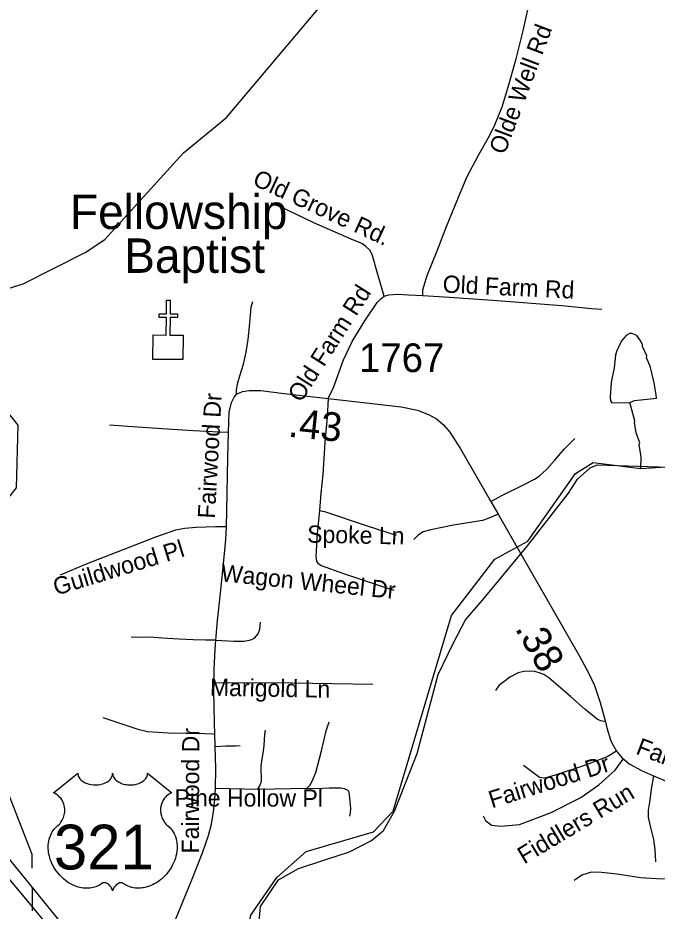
# Model space of a CAD drawing. Extents: x 1159738 to 1321356, y 736314 to 882035.
# Drawn here: x 1260772 to 1263558, y 779860 to 783751 of the extents above; entities that cross this region are included whole.
import ezdxf

# ---------------------------------------------------------------- set-up
doc = ezdxf.new("R2010")
doc.units = 0
for name, color, linetype in [('Exist Boundary Political City Limit New', 7, 'Continuous'), ('Exist Cultural Church CELL', 7, 'Continuous'), ('Exist Cultural Church Label', 7, 'Continuous'), ('Exist Hydrographic Creek Single Shore', 7, 'Continuous'), ('Exist Hydrographic Misc Water Feature', 7, 'Continuous'), ('Exist Road Non-System Type 51', 7, 'Continuous'), ('Exist Road Non-System Type 51 Label', 7, 'Continuous'), ('Exist Road Primary US Divided Attributed', 7, 'Continuous'), ('Exist Road Primary US Shield CELL', 7, 'Continuous'), ('Exist Road Primary US Shield Number Label', 7, 'Continuous'), ('Exist Road Secondary Mileage Hundredths English Label', 7, 'Continuous'), ('Exist Road Secondary Type 51 Attributed', 7, 'Continuous'), ('Exist Road Secondary Type 51 Label', 7, 'Continuous'), ('Exist Road Secondary Type 51 Number Label', 7, 'Continuous'), ('Map Preparation Boundary City Limit Buffer Line', 7, 'Continuous')]:
    doc.layers.add(name, color=color, linetype=linetype)

msp = doc.modelspace()

# ---------------------------------------------------------------- linework, layer by layer
at = {"layer": 'Exist Boundary Political City Limit New'}
for points in [[(1261907.6, 779995.9), (1261996, 780045.7), (1262106.5, 780081.7), (1262217.1, 780117.6), (1262313.8, 780167.4), (1262366.3, 780211.7), (1262413.3, 780294.7), (1262512.8, 780546.3), (1262603.6, 780890.2), (1262670, 781025.7), (1262722.5, 781128.1), (1262797.1, 781213.8), (1262993.3, 781451.7), (1263172.5, 781680.1), (1263211.2, 781740.9), (1263266.4, 781790.7), (1263296.8, 781804.6), (1263876, 781784.5)], [(1260687.4, 778026), (1260797.7, 778057.5), (1260869.7, 778090.6), (1260940.7, 778147.5), (1260957.8, 778392.2), (1260906.6, 778537.3), (1260855.5, 778772.1), (1260831.2, 779257), (1261079.2, 779150.2), (1261256.3, 779144.9), (1261303.4, 779142.6), (1261444.6, 779251.5), (1261543.1, 779335.4), (1261635.7, 779517.9), (1261757.8, 779529.6), (1261807.7, 779638.5), (1261830.2, 779879.8), (1261907.6, 779995.9)]]:
    msp.add_lwpolyline(points, dxfattribs=at)
at = {"layer": 'Exist Cultural Church CELL'}
msp.add_lwpolyline([(1261362.3, 782369.9), (1261419.3, 782369.4), (1261420, 782445.6), (1261388, 782445.9), (1261388.2, 782461.9), (1261420.2, 782461.5), (1261420.8, 782521.7), (1261436.8, 782521.5), (1261436.2, 782461.4), (1261468.2, 782461.1), (1261468, 782445.1), (1261436, 782445.4), (1261435.3, 782369.3), (1261492.9, 782368.6), (1261491.9, 782262.1), (1261361.3, 782263.4)], close=True, dxfattribs=at)
at = {"layer": 'Exist Hydrographic Creek Single Shore'}
for points in [[(1261066.2, 782728.5), (1261151.2, 782785.9), (1261494.2, 783163.1), (1261681.2, 783316.9), (1262523.2, 784314.3), (1262871.2, 784888.3), (1262925.2, 785044.8), (1262916.2, 785369.9)], [(1260645.2, 782546.6), (1260796.2, 782592.8), (1261066.2, 782728.5)], [(1261376.6, 779224.6), (1261449.3, 779270.2), (1261739.3, 779570.3), (1261788.2, 779841.7), (1261900.3, 780006.9), (1262028.2, 780119.3), (1262322.3, 780205.3), (1262407.3, 780295.5), (1262662.2, 781147.1), (1262851.2, 781392.8), (1262995.2, 781472), (1263202.2, 781766.5), (1263279.2, 781814.2), (1263487.2, 781787.4), (1263754.2, 781804.7), (1264322.2, 781849.1), (1264465.3, 781911.9), (1264620.3, 782125.4), (1264709.3, 782323.9), (1264744.4, 782490.8), (1264742.4, 782580.7), (1264750.3, 782638.1)], [(1260835.4, 780046.4), (1260835.2, 780107.1), (1260733.2, 780368.5), (1260651.2, 780754.2), (1260651.2, 781095.6), (1260596.2, 781221.4), (1260601.3, 781421.6), (1260680.2, 781597.2), (1260766.2, 781703.8), (1260773.2, 781976.1), (1260635.2, 782146.3), (1260645.2, 782546.6)], [(1260836, 779861), (1260835.7, 779963.6)]]:
    msp.add_lwpolyline(points, dxfattribs=at)
at = {"layer": 'Exist Hydrographic Misc Water Feature'}
for points in [[(1263438.9, 782076), (1263459.4, 782083.9), (1263556, 782094.2), (1263554.1, 782109.1), (1263545.5, 782161.4), (1263527.6, 782233.9), (1263512.5, 782270.3), (1263512.8, 782278.3), (1263493.8, 782318.9), (1263494.1, 782326.8), (1263486.5, 782343.1), (1263469.2, 782367.5), (1263447.5, 782376.2), (1263439.5, 782376.4), (1263423.2, 782366.8), (1263402.6, 782343.5), (1263381.2, 782298), (1263376.8, 782282.2), (1263371.3, 782226.4), (1263357.5, 782162.8), (1263353.8, 782098.9), (1263355.3, 782082.8), (1263361.1, 782074.7), (1263438.9, 782076)], [(1263487.2, 781787.4), (1263488.6, 781839.1), (1263480.4, 781892.3), (1263482.2, 781899.3), (1263467.5, 781943.7), (1263459.1, 781988.9), (1263460.9, 781995.9), (1263438.9, 782076)]]:
    msp.add_lwpolyline(points, dxfattribs=at)
at = {"layer": 'Exist Road Non-System Type 51'}
for p, q in [((1261634.3, 780395.4), (1261817.5, 780390.6)), ((1261817.5, 780390.6), (1262032.1, 780396.1))]:
    msp.add_line(p, q, dxfattribs=at)
for points in [[(1262537, 782542.2), (1262537.5, 782565.8), (1262556.5, 782628.2), (1262599.3, 782735.9), (1262640.2, 782842.1), (1262689, 782963.4), (1262728.7, 783057), (1262779.2, 783152.7), (1262827.9, 783236.6), (1262851, 783284.5), (1262883.1, 783363.6), (1262907.5, 783444.5), (1262944.2, 783573.1), (1262974.5, 783694.5), (1263010.7, 783858.7), (1263029.2, 783934.3), (1263045.2, 783974.7), (1263066, 784015.8), (1263081.5, 784036.6), (1263117.6, 784087.3), (1263180.6, 784159.9), (1263260.3, 784246.1), (1263364.8, 784351.1), (1263402.2, 784398.1)], [(1262368.1, 782538.6), (1262340.8, 782633.2), (1262315.9, 782720.4), (1262305.8, 782738.8), (1262289.1, 782754.9), (1262270.7, 782767.4), (1262224.9, 782786.4), (1262062.8, 782857.5), (1261943.9, 782914.1), (1261877.3, 782944.4)], [(1261725.1, 782111.8), (1261725.1, 782128), (1261729.1, 782157), (1261739.3, 782191.5), (1261756.1, 782242.2), (1261766.9, 782294.2), (1261776.4, 782350.3), (1261783.8, 782421.4), (1261788.5, 782490.3), (1261796.6, 782516)], [(1262125.1, 782092.9), (1262147.2, 782140.7), (1262191.8, 782261), (1262229, 782340.7), (1262285, 782431.3), (1262337.8, 782511.2), (1262354.5, 782527.3), (1262368.1, 782538.6)], [(1262368.1, 782538.6), (1262389, 782545.1), (1262427, 782547.5), (1262475.2, 782545.1), (1262537, 782542.2)], [(1262537, 782542.2), (1262630.6, 782535.5), (1262842.2, 782520.6), (1263143.3, 782497.5), (1263272.3, 782485.6), (1263317.8, 782482.1)], [(1262125.1, 782092.9), (1262121, 782011.8), (1262109.5, 781902.3), (1262101.4, 781761.5), (1262092, 781680.4), (1262086.6, 781604.3)], [(1261172.2, 781978.9), (1261251.2, 781972.2), (1261378.9, 781964.1), (1261536.9, 781953.9), (1261649.4, 781947.9), (1261690.6, 781946.5)], [(1262834.2, 781644.2), (1262884.9, 781671.6), (1262975.3, 781717.2), (1263023.5, 781740.9), (1263043.8, 781754.4), (1263077.6, 781785.7), (1263113.1, 781824.6), (1263153.7, 781872.8), (1263200.1, 781918.4)], [(1262086.6, 781604.3), (1262075.8, 781488.8), (1262071.8, 781427), (1262070.4, 781406.1), (1262073.8, 781384.4), (1262079.9, 781375), (1262094.7, 781364.8), (1262192, 781331), (1262339.9, 781281), (1262411.2, 781258.3)], [(1262086.6, 781604.3), (1262109.3, 781600.5), (1262294.4, 781537.6), (1262421.3, 781497.1)], [(1262864.8, 781589.2), (1262822.4, 781570.1), (1262797, 781561.7), (1262670.3, 781540.5), (1262571.4, 781521.1), (1262538.4, 781511.8), (1262518.1, 781498.3), (1262497.9, 781478.8)], [(1261681.1, 781534.4), (1261633.2, 781534.4), (1261550.1, 781530.4), (1261500.1, 781527), (1261459.6, 781519.6), (1261372.5, 781488.5), (1261062.8, 781367.6), (1260956.5, 781323.2)], [(1261635.5, 781040.5), (1261642, 781126.1), (1261654.8, 781244.3), (1261671.7, 781402.2), (1261678.4, 781478.3)], [(1261635.5, 781040.5), (1261713.7, 781036.4), (1261758.4, 781036.4), (1261787.5, 781041.6), (1261803, 781048.4), (1261820.2, 781067.3), (1261827, 781087.9), (1261830.5, 781118.9)], [(1261635.5, 781040.5), (1261590.9, 781040.5), (1261536.9, 781041.1), (1261474.1, 781043.9), (1261402.5, 781049.3), (1261347.8, 781053.3), (1261313.4, 781052), (1261266.1, 781052.6)], [(1261627.9, 780855.7), (1261628.5, 780912.9), (1261631.8, 781000.7), (1261635.5, 781040.5)], [(1263332.6, 780684.9), (1263313.5, 780688.1), (1263298.3, 780695), (1263243.1, 780740.1), (1263180.3, 780794.1), (1263126.3, 780841.1), (1263085.7, 780875.4), (1263064.1, 780890.6), (1263044.5, 780898.3), (1263024.8, 780904), (1263003.9, 780905.2), (1262977.8, 780903.3), (1262953.1, 780897.6), (1262916.3, 780879.2), (1262895.3, 780863.3), (1262869.3, 780843.6), (1262854.1, 780821.4)], [(1261631.1, 780630.2), (1261629.9, 780679.7), (1261626.5, 780819.2), (1261627.9, 780855.7)], [(1261627.9, 780855.7), (1261969.6, 780853.6), (1262319.4, 780848.2)], [(1261143.2, 780703.8), (1261238.4, 780670.6), (1261295.2, 780653.1), (1261337, 780642.9), (1261427.5, 780636.9), (1261549.1, 780634.8), (1261622.7, 780631.4), (1261631.1, 780630.2)], [(1262032.1, 780396.1), (1262044.9, 780406.9), (1262055, 780425.2), (1262070.6, 780464.3), (1262094.9, 780557.6), (1262115.7, 780644.5), (1262129.2, 780684.4)], [(1261817.5, 780390.6), (1261827.6, 780405.5), (1261834.3, 780425.7), (1261834.3, 780444), (1261832.3, 780473), (1261833, 780493.3), (1261837, 780522.4), (1261842.4, 780557.5), (1261846.5, 780580.5), (1261847.8, 780604.1), (1261849.2, 780629.2), (1261851.2, 780648.7)], [(1261632.4, 780576.4), (1261631.1, 780630.2)], [(1261632.4, 780576.4), (1261679.7, 780579.8), (1261722.9, 780580.5), (1261740.5, 780581.8)], [(1261634.3, 780395.4), (1261635.2, 780480.5), (1261632.4, 780576.4)], [(1263381, 780556.3), (1263340.6, 780531.5), (1263242.3, 780494.3), (1263114, 780452.3), (1263068.4, 780439.1), (1263045.6, 780441.5), (1262976, 780494.3)], [(1262799.5, 780274.5), (1262810.3, 780254), (1262836.8, 780234.9), (1262877.5, 780229.8), (1262959, 780236.9), (1263095.9, 780289), (1263225.1, 780355.3), (1263304, 780409.5), (1263375.1, 780473.1), (1263410, 780521.4)], [(1263542.5, 780448.5), (1263532.6, 780390.5), (1263525.7, 780343.2), (1263519.6, 780299.8), (1263519.6, 780268.5), (1263528.7, 780223.5), (1263541.7, 780171.6), (1263548.5, 780127.8), (1263550.8, 780074.5)], [(1261096.8, 779632.3), (1261129.9, 779651.2), (1261172.4, 779659.3), (1261196.7, 779662), (1261269.7, 779662.7), (1261310.9, 779666.8), (1261345.3, 779675.6), (1261373, 779687), (1261395.3, 779700.6), (1261418.9, 779730.3), (1261443.9, 779784.4), (1261481.5, 779876), (1261527.4, 779989.5), (1261577.3, 780113.5), (1261603.6, 780189.2), (1261615.7, 780238.9), (1261625.2, 780292.3), (1261631.3, 780345.7), (1261634.3, 780395.4)], [(1262032.1, 780396.1), (1262072.4, 780394.1), (1262129.2, 780397.5), (1262167.6, 780397.5), (1262180.5, 780396.8), (1262194.7, 780394.1), (1262206.8, 780388.7), (1262212.9, 780381.9), (1262216.3, 780368.4), (1262222.3, 780306.9), (1262220.3, 780287.3), (1262218.3, 780273.8)], [(1264113.7, 779952), (1264073.9, 779964.9), (1263986.5, 779979.8), (1263879.8, 779986.2), (1263788.1, 779999), (1263702.8, 779999), (1263626.5, 779999), (1263557, 780000.7), (1263485.3, 780005.3), (1263440.4, 780012.1), (1263382.4, 780021.3), (1263315.4, 780028.1), (1263271.9, 780028.9), (1263230, 780016.7), (1263197.2, 779992.6)]]:
    msp.add_lwpolyline(points, dxfattribs=at)
at = {"layer": 'Exist Road Primary US Divided Attributed'}
for points in [[(1259600, 781183), (1259680.8, 781109.5), (1259828.1, 780970.5), (1260074.4, 780728.9), (1260221.8, 780578.2), (1260540.7, 780229.7), (1260655.5, 780096.4), (1260735.2, 779999.6), (1260985.8, 779697.6), (1261046.2, 779613.4), (1261072.5, 779574.9), (1261293.6, 779282.4), (1263358.6, 776553.3)], [(1263392.8, 776584.7), (1261320.9, 779339.4), (1261188, 779512.7), (1261096.8, 779632.3), (1260937.9, 779838.2), (1260773.4, 780039.8), (1260675.8, 780157.3), (1260567.8, 780280.9), (1260485.6, 780375)]]:
    msp.add_lwpolyline(points, dxfattribs=at)
at = {"layer": 'Exist Road Primary US Shield CELL'}
msp.add_lwpolyline([(1261033.5, 780460.1), (1261033.7, 780455.7), (1261034.8, 780450.5), (1261035.6, 780447.8), (1261038.1, 780442.6), (1261042.1, 780436.5), (1261047.7, 780430.5), (1261054, 780425.3), (1261058.3, 780422.6), (1261065.6, 780418.7), (1261073.8, 780415.2), (1261082.9, 780412.6), (1261092.3, 780410.7), (1261102.5, 780409.6), (1261112.6, 780409.4), (1261123.6, 780410.2), (1261135.6, 780412.5), (1261141.2, 780414), (1261147.4, 780416.1), (1261153.2, 780418.5), (1261159.5, 780421.9), (1261164.6, 780425.1), (1261168.6, 780428), (1261174.2, 780433.4), (1261178.7, 780439), (1261180.6, 780442.2), (1261182.2, 780445.2), (1261184.5, 780451.6), (1261185.1, 780454.4), (1261185.5, 780460.3), (1261185.9, 780455.4), (1261186.4, 780452.3), (1261187.2, 780449.3), (1261188.5, 780446.1), (1261190.8, 780441.5), (1261193.3, 780437.8), (1261198, 780432.2), (1261200.9, 780429.4), (1261203.6, 780427.2), (1261210.9, 780422.3), (1261219.3, 780418), (1261223.5, 780416.2), (1261227.7, 780414.7), (1261233.1, 780413), (1261238.7, 780411.7), (1261244.2, 780410.8), (1261249.9, 780409.9), (1261255.7, 780409.5), (1261260.4, 780409.4), (1261266.1, 780409.4), (1261271.5, 780409.8), (1261276.9, 780410.4), (1261283, 780411.4), (1261287.8, 780412.5), (1261294.2, 780414.2), (1261300, 780416.2), (1261305.1, 780418.4), (1261311.6, 780421.9), (1261317, 780425.2), (1261320.9, 780428.4), (1261325.5, 780432.6), (1261329.9, 780437.7), (1261332.5, 780441.4), (1261334.3, 780445.2), (1261336, 780449.3), (1261337, 780453.5), (1261337.5, 780457.2), (1261337.6, 780460.4), (1261443.9, 780375.7), (1261441.4, 780374.8), (1261435.6, 780372), (1261431.1, 780369.3), (1261423.7, 780364.1), (1261420.6, 780361.3), (1261417.5, 780358.3), (1261414.6, 780355.2), (1261412, 780352.2), (1261409, 780348), (1261406.2, 780343.7), (1261403.5, 780339), (1261401.5, 780334.9), (1261398.3, 780326.4), (1261396.7, 780321), (1261395.7, 780316.4), (1261394.4, 780306.9), (1261394.1, 780302.4), (1261394.1, 780297.9), (1261394.4, 780293.2), (1261394.8, 780288.7), (1261395.6, 780284), (1261396.4, 780279.8), (1261397.7, 780274.7), (1261399.6, 780268.8), (1261401.9, 780263.1), (1261406.8, 780253.9), (1261413, 780244.5), (1261417.5, 780239.2), (1261421.9, 780234.7), (1261428.4, 780229.2), (1261432, 780226), (1261436, 780221.9), (1261442.7, 780214.2), (1261445.4, 780210.6), (1261448.1, 780206.5), (1261450.6, 780202.3), (1261453.1, 780197.7), (1261455.2, 780193.8), (1261458.9, 780184.7), (1261461.6, 780175.8), (1261462.9, 780171.2), (1261464.9, 780160.8), (1261465.6, 780155.6), (1261466.4, 780145.4), (1261466.5, 780133.1), (1261465.5, 780121.4), (1261463.3, 780107.8), (1261461.5, 780099.7), (1261458.7, 780090.2), (1261456, 780081.9), (1261451.1, 780069.8), (1261446.8, 780061), (1261441.3, 780050.7), (1261437.4, 780044.5), (1261433, 780037.9), (1261427.4, 780030.2), (1261420.9, 780022), (1261413, 780013.4), (1261406.7, 780007.1), (1261398.4, 779999.7), (1261393.4, 779995.5), (1261386.2, 779990.1), (1261376.4, 779983.6), (1261366.7, 779978), (1261358.5, 779973.8), (1261351.2, 779970.7), (1261341.8, 779967.1), (1261326.1, 779962.8), (1261320.4, 779961.6), (1261313.7, 779960.6), (1261307.3, 779959.9), (1261301.2, 779959.6), (1261292.9, 779959.6), (1261284.7, 779960.2), (1261276.9, 779961.3), (1261268.8, 779963), (1261260.3, 779965.5), (1261252.6, 779968.5), (1261244.8, 779972.4), (1261231.7, 779980.7), (1261227.9, 779982.7), (1261225.7, 779983.2), (1261220.7, 779983.5), (1261215.9, 779982.5), (1261211, 779980.5), (1261208, 779979), (1261204.1, 779976.4), (1261201.1, 779974), (1261197.5, 779970.5), (1261195, 779967.7), (1261193, 779965.4), (1261189.3, 779959.6), (1261188, 779956.8), (1261186.6, 779953.2), (1261185.4, 779947.9), (1261183.8, 779954.6), (1261181.8, 779959), (1261179.5, 779962.8), (1261177.2, 779966.1), (1261173.5, 779970.4), (1261170.2, 779973.6), (1261166.1, 779976.8), (1261161.9, 779979.4), (1261158.5, 779981.2), (1261155.3, 779982.3), (1261151.5, 779983.3), (1261148.4, 779983.5), (1261145.8, 779983.5), (1261142.2, 779982.7), (1261137.4, 779979.2), (1261132.9, 779976.1), (1261127.9, 779973), (1261122, 779969.9), (1261117.7, 779967.8), (1261112.5, 779965.8), (1261106.5, 779963.8), (1261100, 779962.1), (1261093.3, 779960.8), (1261087.4, 779959.9), (1261081, 779959.3), (1261075.3, 779959.1), (1261069.4, 779959.2), (1261063.8, 779959.6), (1261057.3, 779960.2), (1261049.3, 779961.4), (1261042.6, 779962.9), (1261035.6, 779964.8), (1261028.4, 779967), (1261020.7, 779970), (1261011, 779974.2), (1261004.3, 779977.6), (1260993.7, 779983.7), (1260981.2, 779992.3), (1260971.9, 779999.9), (1260965, 780006.1), (1260954.9, 780016.4), (1260948.9, 780023.2), (1260939.6, 780035.2), (1260933.7, 780044), (1260929.8, 780050.4), (1260924.2, 780060.7), (1260921, 780067.1), (1260917, 780076.5), (1260913.9, 780085.1), (1260911.2, 780093.3), (1260909.8, 780098.5), (1260907.8, 780107.6), (1260906.6, 780114.1), (1260905.4, 780123), (1260904.7, 780132.3), (1260904.6, 780140.9), (1260904.8, 780148.1), (1260905.6, 780156.4), (1260907.1, 780165.3), (1260908.7, 780172.9), (1260910.3, 780178.3), (1260912.5, 780185), (1260915.5, 780192.3), (1260919, 780199.4), (1260922.4, 780205.2), (1260926.6, 780211.5), (1260930.7, 780216.8), (1260936.2, 780222.7), (1260941.8, 780228.1), (1260947, 780232.3), (1260953.2, 780238.4), (1260956.4, 780242), (1260960.2, 780247.1), (1260963.3, 780251.8), (1260965.7, 780256), (1260969, 780262.2), (1260970.9, 780266.9), (1260973.4, 780274), (1260974.6, 780279.1), (1260975.8, 780285.5), (1260976.7, 780291.6), (1260977, 780299.2), (1260976.8, 780305.5), (1260976, 780312.9), (1260974.6, 780319.9), (1260972.9, 780326), (1260970.3, 780333.1), (1260967.9, 780338.2), (1260963.8, 780345.2), (1260959.3, 780351.7), (1260954.6, 780356.9), (1260949.9, 780361.7), (1260945.4, 780365.2), (1260941.1, 780368.2), (1260935.7, 780371.5), (1260930.5, 780374.1), (1260927.2, 780375.4)], close=True, dxfattribs=at)
at = {"layer": 'Exist Road Secondary Type 51 Attributed'}
for points in [[(1261678.4, 781478.3), (1261681.1, 781534.4), (1261684.2, 781677.4), (1261687.5, 781834.5), (1261690.6, 781946.5), (1261693, 782033.9), (1261702.9, 782075.4), (1261714.4, 782099.3), (1261725.1, 782111.8), (1261751.4, 782124), (1261780.4, 782128), (1261831.9, 782127.3), (1261932.5, 782115), (1262125.1, 782092.9), (1262443, 782056.9), (1262513.4, 782042.3), (1262562.4, 782023.6), (1262597.1, 782003.8), (1262626.4, 781979.6), (1262654.2, 781946.7), (1262700.8, 781873.2), (1262834.2, 781644.2), (1262864.8, 781589.2), (1262963.6, 781415.7)], [(1262963.6, 781415.7), (1263219.8, 780969.8), (1263261, 780895.1), (1263284.8, 780842.6), (1263310.6, 780768.5), (1263332.6, 780684.9), (1263338.9, 780658.7), (1263355.6, 780605.8), (1263361.9, 780589.4), (1263381, 780556.3), (1263402.5, 780530.1), (1263436.8, 780501.5), (1263490.6, 780471.8), (1263542.5, 780448.5), (1263604.2, 780422.6), (1263681.5, 780394.1), (1263830.8, 780352.8), (1264042, 780298.2), (1264370.1, 780218.5)]]:
    msp.add_lwpolyline(points, dxfattribs=at)
at = {"layer": 'Map Preparation Boundary City Limit Buffer Line'}
for points in [[(1261907.6, 779995.9), (1261996, 780045.7), (1262106.5, 780081.7), (1262217.1, 780117.6), (1262313.8, 780167.4), (1262366.3, 780211.7), (1262413.3, 780294.7), (1262512.8, 780546.3), (1262603.6, 780890.2), (1262670, 781025.7), (1262722.5, 781128.1), (1262797.1, 781213.8), (1262993.3, 781451.7), (1263172.5, 781680.1), (1263211.2, 781740.9), (1263266.4, 781790.7), (1263296.8, 781804.6), (1263876, 781784.5)], [(1260687.4, 778026), (1260797.7, 778057.5), (1260869.7, 778090.6), (1260940.7, 778147.5), (1260957.8, 778392.2), (1260906.6, 778537.3), (1260855.5, 778772.1), (1260831.2, 779257), (1261079.2, 779150.2), (1261256.3, 779144.9), (1261303.4, 779142.6), (1261444.6, 779251.5), (1261543.1, 779335.4), (1261635.7, 779517.9), (1261757.8, 779529.6), (1261807.7, 779638.5), (1261830.2, 779879.8), (1261907.6, 779995.9)]]:
    msp.add_lwpolyline(points, dxfattribs=at)

# ---------------------------------------------------------------- texts
at = {"layer": 'Exist Cultural Church Label'}
for s, p in [('Fellowship', (1260999.5, 782831.2)), ('Baptist', (1261235.8, 782640.2))]:
    msp.add_text(s, height=150, dxfattribs=at).set_placement(p)
at = {"layer": 'Exist Road Non-System Type 51 Label'}
for s, rotation, p in [('Olde Well Rd', 69.3338, (1262893.6, 783151.7)), ('Old Grove Rd.', 335.1656, (1261790.5, 783025.4)), ('Old Farm Rd', 357.2962, (1262622.4, 782554.9)), ('Old Farm Rd', 57.5462, (1262006.9, 782071.8)), ('Spoke Ln', 358.8639, (1262032.6, 781465.2)), ('Guildwood Pl', 17.0234, (1260939.3, 781233.8)), ('Wagon Wheel Dr', 354.1795, (1261654.6, 781296.9)), ('Marigold Ln', 359.0051, (1261609, 780798.3)), ('Fairwood Dr', 89.7454, (1261561.2, 780110.9)), ('Fairwood Dr', 17.5114, (1262837.9, 780307.3)), ('Pine Hollow Pl', 359.8919, (1261455.1, 780315.9)), ('Fiddlers Run', 31.0791, (1262978.9, 780062.6))]:
    msp.add_text(s, height=75, rotation=rotation, dxfattribs=at).set_placement(p)
at = {"layer": 'Exist Road Primary US Shield Number Label'}
msp.add_text('321', height=195, dxfattribs=at).set_placement((1260929.6, 780041.3))
at = {"layer": 'Exist Road Secondary Mileage Hundredths English Label'}
for s, rotation, p in [('.43', 354.2905, (1261947.5, 781927)), ('.38', 299.7608, (1262936.5, 781091.3))]:
    msp.add_text(s, height=125, rotation=rotation, dxfattribs=at).set_placement(p)
at = {"layer": 'Exist Road Secondary Type 51 Label'}
for rotation, p in [(86.8377, (1261630.9, 781568.4)), (339.0584, (1263461.1, 780546.3))]:
    msp.add_text('Fairwood Dr', height=75, rotation=rotation, dxfattribs=at).set_placement(p)
at = {"layer": 'Exist Road Secondary Type 51 Number Label'}
msp.add_text('1767', height=125, dxfattribs=at).set_placement((1262259, 782208))

doc.saveas('drawing.dxf')
